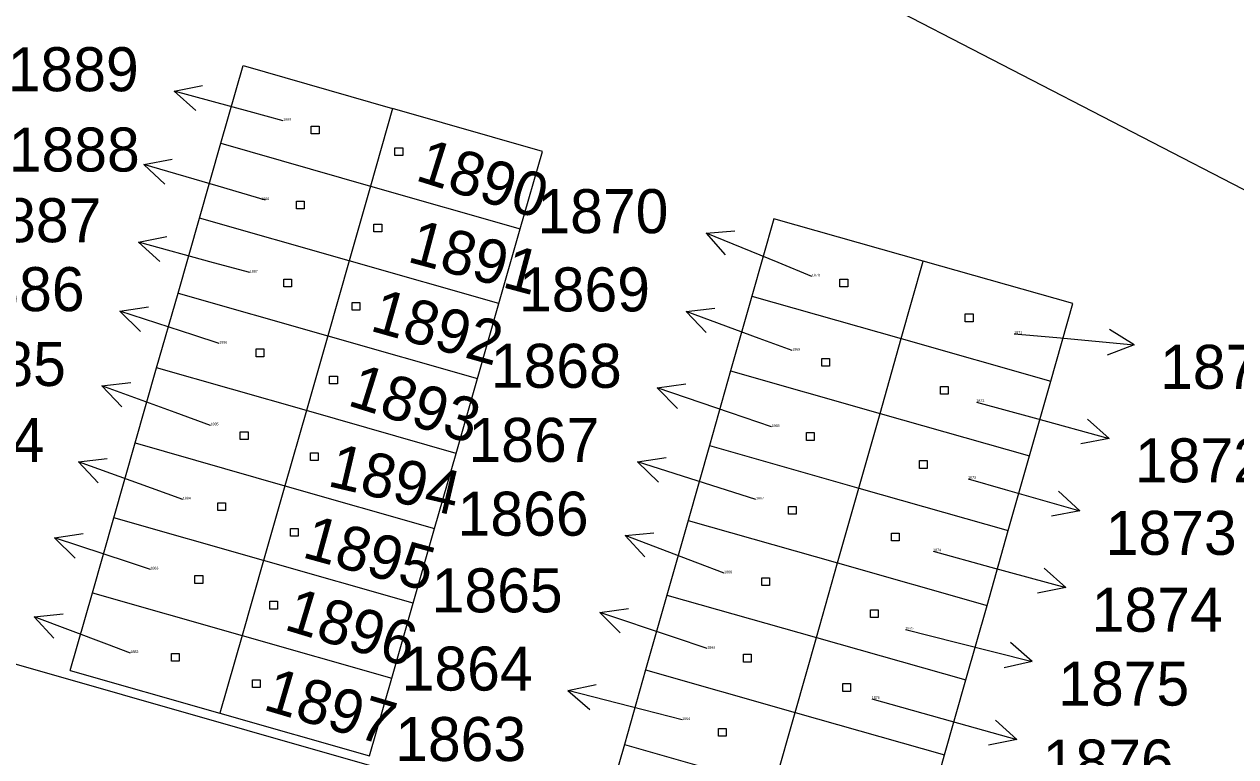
# Model space of a CAD drawing. Extents: x -795483 to -789093, y -1112258 to -1108741.
# Drawn here: x -792032.53 to -791985.76, y -1109635.73 to -1109607.44 of the extents above; entities that cross this region are included whole.
import ezdxf

# ---------------------------------------------------------------- set-up
doc = ezdxf.new("R2010")
doc.units = 0
for name, color, linetype in [('Komunikace', 7, 'Continuous'), ('Vrstva 1', 7, 'Continuous'), ('Vrstva 10', 7, 'Continuous'), ('Vrstva 15', 7, 'Continuous'), ('Vrstva 16', 7, 'Continuous'), ('Vrstva 25', 7, 'Continuous')]:
    doc.layers.add(name, color=color, linetype=linetype)

msp = doc.modelspace()

# ---------------------------------------------------------------- linework, layer by layer
at = {"layer": 'Komunikace'}
for p, q in [((-792022.53, -1109611.17), (-792023.85, -1109610.81)), ((-792023.22, -1109614.23), (-792025.04, -1109613.7)), ((-792023.82, -1109617.03), (-792025.23, -1109616.65)), ((-792002.12, -1109617.18), (-792003.43, -1109616.64)), ((-791994.31, -1109619.39), (-791992.67, -1109619.54)), ((-792025, -1109619.77), (-792025.99, -1109619.45)), ((-792002.88, -1109620.04), (-792004.16, -1109619.57)), ((-791995.77, -1109622.03), (-791993.54, -1109622.64)), ((-792025.34, -1109622.93), (-792026.71, -1109622.43)), ((-792003.68, -1109622.99), (-792005.26, -1109622.45)), ((-791996.09, -1109624.99), (-791994.66, -1109625.4)), ((-792026.41, -1109625.79), (-792027.62, -1109625.36)), ((-792004.28, -1109625.79), (-792005.99, -1109625.25)), ((-791997.44, -1109627.79), (-791995.21, -1109628.4)), ((-792027.66, -1109628.49), (-792028.51, -1109628.21)), ((-792005.51, -1109628.64), (-792006.53, -1109628.25)), ((-791998.51, -1109630.81), (-791996.52, -1109631.31)), ((-792028.43, -1109631.72), (-792029.34, -1109631.38)), ((-792006.16, -1109631.55), (-792007.47, -1109631.11)), ((-791999.81, -1109633.49), (-791997.1, -1109634.25)), ((-792007.13, -1109634.3), (-792008.64, -1109633.91))]:
    msp.add_line(p, q, dxfattribs=at)
at = {"layer": 'Vrstva 1'}
for p, q in [((-791962.26, -1109625.83), (-792019.39, -1109596.27)), ((-792024.94, -1109612.04), (-792024.08, -1109609.04)), ((-792024.08, -1109609.04), (-792018.31, -1109610.69)), ((-792018.31, -1109610.69), (-792019.16, -1109613.69)), ((-792012.52, -1109612.35), (-792018.31, -1109610.69)), ((-792025.77, -1109614.93), (-792024.94, -1109612.04)), ((-792024.94, -1109612.04), (-792019.16, -1109613.69)), ((-792013.38, -1109615.34), (-792012.52, -1109612.35)), ((-792019.16, -1109613.69), (-792019.99, -1109616.58)), ((-792019.16, -1109613.69), (-792013.38, -1109615.34)), ((-792026.59, -1109617.82), (-792025.77, -1109614.93)), ((-792019.99, -1109616.58), (-792025.77, -1109614.93)), ((-792003.59, -1109614.95), (-792004.44, -1109617.94)), ((-791997.82, -1109616.59), (-792003.59, -1109614.95)), ((-792014.21, -1109618.23), (-792013.38, -1109615.34)), ((-792019.99, -1109616.58), (-792020.81, -1109619.47)), ((-792014.21, -1109618.23), (-792019.99, -1109616.58)), ((-792086.45, -1109616.83), (-792019.13, -1109636.07)), ((-791998.67, -1109619.58), (-791997.82, -1109616.59)), ((-791992.05, -1109618.23), (-791997.82, -1109616.59)), ((-792027.42, -1109620.71), (-792026.59, -1109617.82)), ((-792026.59, -1109617.82), (-792020.81, -1109619.47)), ((-792004.44, -1109617.94), (-792005.26, -1109620.83)), ((-792004.44, -1109617.94), (-791998.67, -1109619.58)), ((-792015.03, -1109621.12), (-792014.21, -1109618.23)), ((-791992.9, -1109621.22), (-791992.05, -1109618.23)), ((-792020.81, -1109619.47), (-792021.64, -1109622.36)), ((-792020.81, -1109619.47), (-792015.03, -1109621.12)), ((-791999.49, -1109622.47), (-791998.67, -1109619.58)), ((-791998.67, -1109619.58), (-791992.9, -1109621.22)), ((-792028.25, -1109623.61), (-792027.42, -1109620.71)), ((-792021.64, -1109622.36), (-792027.42, -1109620.71)), ((-792015.86, -1109624.01), (-792015.03, -1109621.12)), ((-792005.26, -1109620.83), (-792006.08, -1109623.71)), ((-792005.26, -1109620.83), (-791999.49, -1109622.47)), ((-791993.72, -1109624.11), (-791992.9, -1109621.22)), ((-792021.64, -1109622.36), (-792022.47, -1109625.26)), ((-792015.86, -1109624.01), (-792021.64, -1109622.36)), ((-792000.31, -1109625.35), (-791999.49, -1109622.47)), ((-791999.49, -1109622.47), (-791993.72, -1109624.11)), ((-792029.07, -1109626.5), (-792028.25, -1109623.61)), ((-792028.25, -1109623.61), (-792022.47, -1109625.26)), ((-792016.69, -1109626.91), (-792015.86, -1109624.01)), ((-792006.08, -1109623.71), (-792006.9, -1109626.6)), ((-792006.08, -1109623.71), (-792000.31, -1109625.35)), ((-791994.54, -1109626.99), (-791993.72, -1109624.11)), ((-792022.47, -1109625.26), (-792023.29, -1109628.15)), ((-792022.47, -1109625.26), (-792016.69, -1109626.91)), ((-792001.13, -1109628.24), (-792000.31, -1109625.35)), ((-792000.31, -1109625.35), (-791994.54, -1109626.99)), ((-792029.9, -1109629.39), (-792029.07, -1109626.5)), ((-792023.29, -1109628.15), (-792029.07, -1109626.5)), ((-792006.9, -1109626.6), (-792007.72, -1109629.48)), ((-792006.9, -1109626.6), (-792001.13, -1109628.24)), ((-792017.51, -1109629.8), (-792016.69, -1109626.91)), ((-791995.36, -1109629.88), (-791994.54, -1109626.99)), ((-792023.29, -1109628.15), (-792024.12, -1109631.04)), ((-792017.51, -1109629.8), (-792023.29, -1109628.15)), ((-792001.95, -1109631.12), (-792001.13, -1109628.24)), ((-792001.13, -1109628.24), (-791995.36, -1109629.88)), ((-792030.76, -1109632.39), (-792029.9, -1109629.39)), ((-792029.9, -1109629.39), (-792024.12, -1109631.04)), ((-792007.72, -1109629.48), (-792008.54, -1109632.37)), ((-792007.72, -1109629.48), (-792001.95, -1109631.12)), ((-792018.34, -1109632.69), (-792017.51, -1109629.8)), ((-791996.18, -1109632.76), (-791995.36, -1109629.88)), ((-792024.12, -1109631.04), (-792024.98, -1109634.04)), ((-792024.12, -1109631.04), (-792018.34, -1109632.69)), ((-792002.77, -1109634.01), (-792001.95, -1109631.12)), ((-792001.95, -1109631.12), (-791996.18, -1109632.76)), ((-792030.76, -1109632.39), (-792024.98, -1109634.04)), ((-792008.54, -1109632.37), (-792009.36, -1109635.25)), ((-792008.54, -1109632.37), (-792002.77, -1109634.01)), ((-792019.2, -1109635.69), (-792018.34, -1109632.69)), ((-791997, -1109635.65), (-791996.18, -1109632.76)), ((-792024.98, -1109634.04), (-792019.2, -1109635.69)), ((-792003.59, -1109636.89), (-792002.77, -1109634.01)), ((-792002.77, -1109634.01), (-791997, -1109635.65)), ((-792009.36, -1109635.25), (-792010.18, -1109638.14)), ((-792009.36, -1109635.25), (-792003.59, -1109636.89)), ((-791997.82, -1109638.53), (-791997, -1109635.65))]:
    msp.add_line(p, q, dxfattribs=at)
at = {"layer": 'Vrstva 10'}
msp.add_arc((-792153.505, -1109463.628), 255.116, 307.56815, 317.98901, dxfattribs=at)
at = {"layer": 'Vrstva 16'}
for p, q in [((-792026.746, -1109610.027), (-792025.65, -1109609.805)), ((-792023.85, -1109610.81), (-792026.746, -1109610.027)), ((-792026.746, -1109610.027), (-792025.911, -1109610.771)), ((-792027.918, -1109612.855), (-792026.818, -1109612.657)), ((-792025.04, -1109613.7), (-792027.918, -1109612.855)), ((-792027.918, -1109612.855), (-792027.099, -1109613.616)), ((-792028.124, -1109615.862), (-792027.028, -1109615.642)), ((-792006.207, -1109615.505), (-792005.092, -1109615.421)), ((-792003.43, -1109616.64), (-792006.207, -1109615.505)), ((-792006.207, -1109615.505), (-792005.47, -1109616.346)), ((-792025.23, -1109616.65), (-792028.124, -1109615.862)), ((-792028.124, -1109615.862), (-792027.291, -1109616.607)), ((-792028.842, -1109618.521), (-792027.737, -1109618.355)), ((-792006.974, -1109618.53), (-792005.863, -1109618.408)), ((-792025.99, -1109619.45), (-792028.842, -1109618.521)), ((-792028.842, -1109618.521), (-792028.046, -1109619.306)), ((-792004.16, -1109619.57), (-792006.974, -1109618.53)), ((-792006.974, -1109618.53), (-792006.209, -1109619.346)), ((-791989.682, -1109619.817), (-791990.632, -1109619.227)), ((-791992.67, -1109619.54), (-791989.682, -1109619.817)), ((-791989.682, -1109619.817), (-791990.724, -1109620.222)), ((-792029.53, -1109621.406), (-792028.419, -1109621.277)), ((-792026.71, -1109622.43), (-792029.53, -1109621.406)), ((-792029.53, -1109621.406), (-792028.76, -1109622.217)), ((-792008.098, -1109621.48), (-792006.99, -1109621.33)), ((-792005.26, -1109622.45), (-792008.098, -1109621.48)), ((-792008.098, -1109621.48), (-792007.314, -1109622.276)), ((-791993.54, -1109622.64), (-791990.646, -1109623.431)), ((-791990.646, -1109623.431), (-791991.478, -1109622.685)), ((-791990.646, -1109623.431), (-791991.742, -1109623.649)), ((-792030.442, -1109624.344), (-792029.332, -1109624.212)), ((-792027.62, -1109625.36), (-792030.442, -1109624.344)), ((-792030.442, -1109624.344), (-792029.671, -1109625.153)), ((-792008.849, -1109624.342), (-792007.745, -1109624.168)), ((-792005.99, -1109625.25), (-792008.849, -1109624.342)), ((-792008.849, -1109624.342), (-792008.047, -1109625.121)), ((-791994.66, -1109625.4), (-791991.776, -1109626.229)), ((-791991.776, -1109626.229), (-791992.599, -1109625.472)), ((-791991.776, -1109626.229), (-791992.876, -1109626.433)), ((-792031.359, -1109627.27), (-792030.252, -1109627.108)), ((-792028.51, -1109628.21), (-792031.359, -1109627.27)), ((-792031.359, -1109627.27), (-792030.565, -1109628.058)), ((-792009.335, -1109627.187), (-792008.223, -1109627.074)), ((-792006.53, -1109628.25), (-792009.335, -1109627.187)), ((-792009.335, -1109627.187), (-792008.577, -1109628.009)), ((-791995.21, -1109628.4), (-791992.317, -1109629.196)), ((-791992.317, -1109629.196), (-791993.149, -1109628.448)), ((-791992.317, -1109629.196), (-791993.414, -1109629.413)), ((-792010.312, -1109630.151), (-792009.205, -1109629.996)), ((-792007.47, -1109631.11), (-792010.312, -1109630.151)), ((-792010.312, -1109630.151), (-792009.524, -1109630.944)), ((-792032.147, -1109630.323), (-792031.035, -1109630.207)), ((-792029.34, -1109631.38), (-792032.147, -1109630.323)), ((-792032.147, -1109630.323), (-792031.387, -1109631.143)), ((-791996.52, -1109631.31), (-791993.611, -1109632.045)), ((-791993.611, -1109632.045), (-791994.458, -1109631.315)), ((-791993.611, -1109632.045), (-791994.703, -1109632.285)), ((-792011.546, -1109633.166), (-792010.453, -1109632.93)), ((-792008.64, -1109633.91), (-792011.546, -1109633.166)), ((-792011.546, -1109633.166), (-792010.701, -1109633.899)), ((-791997.1, -1109634.25), (-791994.211, -1109635.059)), ((-791994.211, -1109635.059), (-791995.039, -1109634.308)), ((-791994.211, -1109635.059), (-791995.309, -1109635.271))]:
    msp.add_line(p, q, dxfattribs=at)
at = {"layer": 'Vrstva 25'}
for p, q in [((-792021.45, -1109611.38), (-792021.15, -1109611.38)), ((-792021.45, -1109611.68), (-792021.45, -1109611.38)), ((-792021.15, -1109611.38), (-792021.15, -1109611.68)), ((-792021.15, -1109611.68), (-792021.45, -1109611.68)), ((-792018.22, -1109612.21), (-792017.92, -1109612.21)), ((-792018.22, -1109612.51), (-792018.22, -1109612.21)), ((-792017.92, -1109612.21), (-792017.92, -1109612.51)), ((-792017.92, -1109612.51), (-792018.22, -1109612.51)), ((-792022.02, -1109614.27), (-792021.72, -1109614.27)), ((-792022.02, -1109614.57), (-792022.02, -1109614.27)), ((-792021.72, -1109614.57), (-792022.02, -1109614.57)), ((-792021.72, -1109614.27), (-792021.72, -1109614.57)), ((-792019.03, -1109615.16), (-792018.73, -1109615.16)), ((-792019.03, -1109615.46), (-792019.03, -1109615.16)), ((-792018.73, -1109615.16), (-792018.73, -1109615.46)), ((-792018.73, -1109615.46), (-792019.03, -1109615.46)), ((-792022.51, -1109617.28), (-792022.21, -1109617.28)), ((-792022.51, -1109617.58), (-792022.51, -1109617.28)), ((-792022.21, -1109617.28), (-792022.21, -1109617.58)), ((-792001.04, -1109617.28), (-792000.74, -1109617.28)), ((-792001.04, -1109617.58), (-792001.04, -1109617.28)), ((-792000.74, -1109617.28), (-792000.74, -1109617.58)), ((-792022.21, -1109617.58), (-792022.51, -1109617.58)), ((-792000.74, -1109617.58), (-792001.04, -1109617.58)), ((-792019.87, -1109618.18), (-792019.57, -1109618.18)), ((-792019.87, -1109618.48), (-792019.87, -1109618.18)), ((-792019.57, -1109618.18), (-792019.57, -1109618.48)), ((-792019.57, -1109618.48), (-792019.87, -1109618.48)), ((-791996.2, -1109618.63), (-791995.9, -1109618.63)), ((-791996.2, -1109618.93), (-791996.2, -1109618.63)), ((-791995.9, -1109618.63), (-791995.9, -1109618.93)), ((-791995.9, -1109618.93), (-791996.2, -1109618.93)), ((-792023.58, -1109619.98), (-792023.28, -1109619.98)), ((-792023.58, -1109620.28), (-792023.58, -1109619.98)), ((-792023.28, -1109620.28), (-792023.58, -1109620.28)), ((-792023.28, -1109619.98), (-792023.28, -1109620.28)), ((-792001.74, -1109620.35), (-792001.44, -1109620.35)), ((-792001.74, -1109620.65), (-792001.74, -1109620.35)), ((-792001.44, -1109620.65), (-792001.74, -1109620.65)), ((-792001.44, -1109620.35), (-792001.44, -1109620.65)), ((-792020.74, -1109621.03), (-792020.44, -1109621.03)), ((-792020.74, -1109621.33), (-792020.74, -1109621.03)), ((-792020.44, -1109621.03), (-792020.44, -1109621.33)), ((-792020.44, -1109621.33), (-792020.74, -1109621.33)), ((-791997.16, -1109621.43), (-791996.86, -1109621.43)), ((-791997.16, -1109621.73), (-791997.16, -1109621.43)), ((-791996.86, -1109621.73), (-791997.16, -1109621.73)), ((-791996.86, -1109621.43), (-791996.86, -1109621.73)), ((-792024.19, -1109623.18), (-792023.89, -1109623.18)), ((-792024.19, -1109623.48), (-792024.19, -1109623.18)), ((-792023.89, -1109623.48), (-792024.19, -1109623.48)), ((-792023.89, -1109623.18), (-792023.89, -1109623.48)), ((-792002.33, -1109623.21), (-792002.03, -1109623.21)), ((-792002.33, -1109623.51), (-792002.33, -1109623.21)), ((-792002.03, -1109623.51), (-792002.33, -1109623.51)), ((-792002.03, -1109623.21), (-792002.03, -1109623.51)), ((-792021.48, -1109623.99), (-792021.18, -1109623.99)), ((-792021.48, -1109624.29), (-792021.48, -1109623.99)), ((-792021.18, -1109623.99), (-792021.18, -1109624.29)), ((-792021.18, -1109624.29), (-792021.48, -1109624.29)), ((-791997.97, -1109624.29), (-791997.67, -1109624.29)), ((-791997.97, -1109624.59), (-791997.97, -1109624.29)), ((-791997.67, -1109624.29), (-791997.67, -1109624.59)), ((-791997.67, -1109624.59), (-791997.97, -1109624.59)), ((-792025.06, -1109625.92), (-792024.76, -1109625.92)), ((-792025.06, -1109626.22), (-792025.06, -1109625.92)), ((-792024.76, -1109625.92), (-792024.76, -1109626.22)), ((-792024.76, -1109626.22), (-792025.06, -1109626.22)), ((-792003.03, -1109626.06), (-792002.73, -1109626.06)), ((-792003.03, -1109626.36), (-792003.03, -1109626.06)), ((-792002.73, -1109626.36), (-792003.03, -1109626.36)), ((-792002.73, -1109626.06), (-792002.73, -1109626.36)), ((-792022.25, -1109626.91), (-792021.95, -1109626.91)), ((-792022.25, -1109627.21), (-792022.25, -1109626.91)), ((-792021.95, -1109627.21), (-792022.25, -1109627.21)), ((-792021.95, -1109626.91), (-792021.95, -1109627.21)), ((-791999.05, -1109627.09), (-791998.75, -1109627.09)), ((-791999.05, -1109627.39), (-791999.05, -1109627.09)), ((-791998.75, -1109627.09), (-791998.75, -1109627.39)), ((-791998.75, -1109627.39), (-791999.05, -1109627.39)), ((-792025.94, -1109628.73), (-792025.64, -1109628.73)), ((-792025.94, -1109629.03), (-792025.94, -1109628.73)), ((-792025.64, -1109628.73), (-792025.64, -1109629.03)), ((-792025.64, -1109629.03), (-792025.94, -1109629.03)), ((-792004.06, -1109628.81), (-792003.76, -1109628.81)), ((-792004.06, -1109629.11), (-792004.06, -1109628.81)), ((-792003.76, -1109629.11), (-792004.06, -1109629.11)), ((-792003.76, -1109628.81), (-792003.76, -1109629.11)), ((-792023.05, -1109629.72), (-792022.75, -1109629.72)), ((-792023.05, -1109630.02), (-792023.05, -1109629.72)), ((-792022.75, -1109630.02), (-792023.05, -1109630.02)), ((-792022.75, -1109629.72), (-792022.75, -1109630.02)), ((-791999.86, -1109630.05), (-791999.56, -1109630.05)), ((-791999.86, -1109630.35), (-791999.86, -1109630.05)), ((-791999.56, -1109630.05), (-791999.56, -1109630.35)), ((-791999.56, -1109630.35), (-791999.86, -1109630.35)), ((-792026.85, -1109631.74), (-792026.55, -1109631.74)), ((-792026.85, -1109632.04), (-792026.85, -1109631.74)), ((-792026.55, -1109631.74), (-792026.55, -1109632.04)), ((-792004.76, -1109631.77), (-792004.46, -1109631.77)), ((-792004.76, -1109632.07), (-792004.76, -1109631.77)), ((-792004.46, -1109631.77), (-792004.46, -1109632.07)), ((-792026.55, -1109632.04), (-792026.85, -1109632.04)), ((-792004.46, -1109632.07), (-792004.76, -1109632.07)), ((-792023.72, -1109632.75), (-792023.42, -1109632.75)), ((-792023.72, -1109633.05), (-792023.72, -1109632.75)), ((-792023.42, -1109632.75), (-792023.42, -1109633.05)), ((-792000.93, -1109632.9), (-792000.63, -1109632.9)), ((-792000.93, -1109633.2), (-792000.93, -1109632.9)), ((-792000.63, -1109632.9), (-792000.63, -1109633.2)), ((-792023.42, -1109633.05), (-792023.72, -1109633.05)), ((-792000.63, -1109633.2), (-792000.93, -1109633.2)), ((-792005.73, -1109634.63), (-792005.43, -1109634.63)), ((-792005.73, -1109634.93), (-792005.73, -1109634.63)), ((-792005.43, -1109634.63), (-792005.43, -1109634.93)), ((-792005.43, -1109634.93), (-792005.73, -1109634.93))]:
    msp.add_line(p, q, dxfattribs=at)

# ---------------------------------------------------------------- texts
at = {"layer": 'Vrstva 15'}
for s, p in [('1889', (-792022.53, -1109611.17)), ('1888', (-792023.378, -1109614.23)), ('1887', (-792023.82, -1109617.03)), ('1870', (-792002.12, -1109617.18)), ('1871', (-791994.31, -1109619.39)), ('1886', (-792025, -1109619.77)), ('1869', (-792002.88, -1109620.04)), ('1872', (-791995.77, -1109622.03)), ('1885', (-792025.34, -1109622.93)), ('1868', (-792003.68, -1109622.99)), ('1873', (-791996.09, -1109624.99)), ('1884', (-792026.41, -1109625.79)), ('1867', (-792004.28, -1109625.79)), ('1874', (-791997.44, -1109627.79)), ('1883', (-792027.66, -1109628.49)), ('1866', (-792005.51, -1109628.64)), ('1875', (-791998.51, -1109630.81)), ('1865', (-792006.16, -1109631.55)), ('1882', (-792028.43, -1109631.72)), ('1876', (-791999.81, -1109633.49)), ('1864', (-792007.13, -1109634.3))]:
    msp.add_text(s, height=0.1, dxfattribs=at).set_placement(p)
for s, rotation, p in [('1890', 342.5077, (-792017.48, -1109613.45)), ('1891', 345.0013, (-792017.79, -1109616.6)), ('1892', 344.2173, (-792019.23, -1109619.26)), ('1893', 342.5788, (-792020.1, -1109622.14)), ('1894', 346.7641, (-792020.87, -1109625.26)), ('1895', 344.6525, (-792021.85, -1109628.01)), ('1896', 343.1553, (-792022.55, -1109630.8)), ('1897', 343.5368, (-792023.36, -1109633.89))]:
    msp.add_text(s, height=1.7, rotation=rotation, dxfattribs=at).set_placement(p)
at = {"layer": 'Vrstva 16'}
for s, p in [('1889', (-792033.169, -1109610.03)), ('1888', (-792033.129, -1109613.13)), ('1887', (-792034.612, -1109615.86)), ('1870', (-792012.721, -1109615.51)), ('1886', (-792035.259, -1109618.52)), ('1869', (-792013.43, -1109618.53)), ('1885', (-792035.982, -1109621.41)), ('1868', (-792014.519, -1109621.48)), ('1871', (-791988.68, -1109621.52)), ('1884', (-792036.811, -1109624.34)), ('1867', (-792015.383, -1109624.34)), ('1872', (-791989.65, -1109625.13)), ('1866', (-792015.8, -1109627.19)), ('1873', (-791990.78, -1109627.93)), ('1865', (-792016.802, -1109630.15)), ('1874', (-791991.32, -1109630.9)), ('1864', (-792017.961, -1109633.17)), ('1875', (-791992.61, -1109633.75)), ('1863', (-792018.21, -1109635.89)), ('1876', (-791993.21, -1109636.76))]:
    msp.add_text(s, height=1.7, dxfattribs=at).set_placement(p)

doc.saveas('drawing.dxf')
